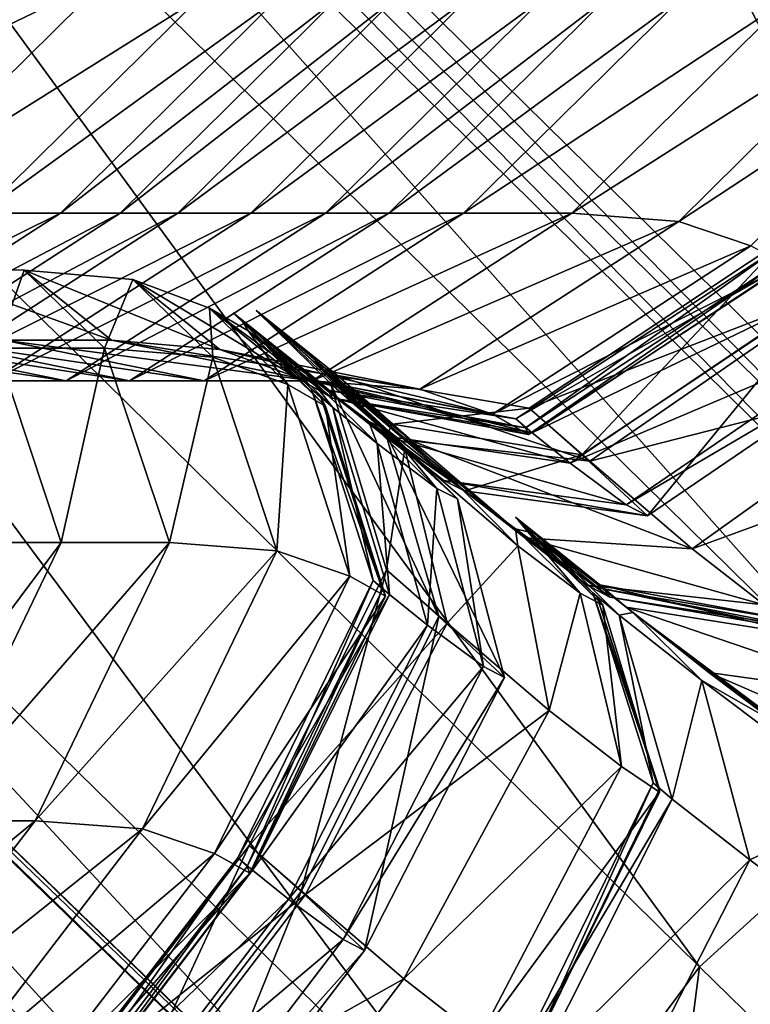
# Model space of a CAD drawing. Header units: millimetres. Extents: x 2387 to 13955, y -4964 to 364.
# Tile 200 of 656: x 6267.61 to 6271.77, y -4372.58 to -4366.99. Entities that reach past the tile are written whole.
import ezdxf

# ---------------------------------------------------------------- set-up
doc = ezdxf.new("R2010")
doc.units = ezdxf.units.MM
doc.header["$MEASUREMENT"] = 0
doc.layers.add('Predefinito', color=7, linetype='Continuous', true_color=0x000000)

msp = doc.modelspace()

# ---------------------------------------------------------------- linework, layer by layer
at = {"layer": 'Predefinito'}
for points in [[(6276.2592, -4368.312, 440.6501), (6268.6269, -4360.8018, 485.8435), (6276.4309, -4354.5141, 485.8323)], [(6273.6307, -4370.5646, 440.6993), (6266.0028, -4363.0593, 485.8769), (6268.6269, -4360.8018, 485.8435)], [(6268.6269, -4360.8018, 485.8435), (6276.2592, -4368.312, 440.6501), (6273.6307, -4370.5646, 440.6993)], [(6273.5409, -4370.7434, 440.7321), (6265.9159, -4363.2411, 485.8992), (6266.0028, -4363.0593, 485.8769)], [(6266.0028, -4363.0593, 485.8769), (6273.6307, -4370.5646, 440.6993), (6273.5409, -4370.7434, 440.7321)], [(6273.3516, -4370.8079, 440.6993), (6265.724, -4363.3023, 485.8769), (6265.9159, -4363.2411, 485.8992)], [(6265.9159, -4363.2411, 485.8992), (6273.5409, -4370.7434, 440.7321), (6273.3516, -4370.8079, 440.6993)], [(6272.7635, -4371.2021, 440.6501), (6265.1317, -4363.6917, 485.8435), (6265.724, -4363.3023, 485.8769)], [(6265.724, -4363.3023, 485.8769), (6273.3516, -4370.8079, 440.6993), (6272.7635, -4371.2021, 440.6501)], [(6271.4771, -4372.3702, 440.6337), (6263.8438, -4364.8581, 485.8323), (6265.1317, -4363.6917, 485.8435)], [(6265.1317, -4363.6917, 485.8435), (6272.7635, -4371.2021, 440.6501), (6271.4771, -4372.3702, 440.6337)], [(6270.4618, -4373.733, 440.7532), (6262.8077, -4366.2314, 485.9135), (6263.8438, -4364.8581, 485.8323)], [(6263.8438, -4364.8581, 485.8323), (6271.4771, -4372.3702, 440.6337), (6270.4618, -4373.733, 440.7532)], [(6270.6871, -4374.7115, 441.1115), (6262.9709, -4367.2413, 486.157), (6262.8077, -4366.2314, 485.9135)], [(6262.8077, -4366.2314, 485.9135), (6270.4618, -4373.733, 440.7532), (6270.6871, -4374.7115, 441.1115)], [(6268.118, -4366.7433, 1211.8549), (6267.5859, -4366.3743, 1220.204), (6266.3473, -4367.5943, 1220.2166)], [(6266.3473, -4367.5943, 1220.2166), (6266.8807, -4367.9648, 1211.8616), (6268.118, -4366.7433, 1211.8549)], [(6268.6308, -4366.8663, 1194.1353), (6268.118, -4366.7433, 1211.8549), (6266.8807, -4367.9648, 1211.8616)], [(6266.8807, -4367.9648, 1211.8616), (6267.3939, -4368.0883, 1194.1399), (6268.6308, -4366.8663, 1194.1353)], [(6267.3939, -4368.0883, 1194.1399), (6267.8424, -4368.0883, 1167.626), (6269.0793, -4366.8662, 1167.6217)], [(6269.0793, -4366.8662, 1167.6217), (6268.6308, -4366.8663, 1194.1353), (6267.3939, -4368.0883, 1194.1399)], [(6267.8424, -4368.0883, 1167.626), (6268.1818, -4368.0883, 1132.8939), (6269.4187, -4366.8662, 1132.8914)], [(6269.4187, -4366.8662, 1132.8914), (6269.0793, -4366.8662, 1167.6217), (6267.8424, -4368.0883, 1167.626)], [(6268.1818, -4368.0883, 1132.8939), (6268.5099, -4368.0882, 1088.1479), (6269.7467, -4366.8662, 1088.1471)], [(6269.7467, -4366.8662, 1088.1471), (6269.4187, -4366.8662, 1132.8914), (6268.1818, -4368.0883, 1132.8939)], [(6268.5099, -4368.0882, 1088.1479), (6268.9245, -4368.0882, 1031.5925), (6270.1614, -4366.8662, 1031.5923)], [(6270.1614, -4366.8662, 1031.5923), (6269.7467, -4366.8662, 1088.1471), (6268.5099, -4368.0882, 1088.1479)], [(6268.9245, -4368.0882, 1031.5925), (6269.35, -4368.0882, 973.5469), (6270.5869, -4366.8661, 973.5475)], [(6270.5869, -4366.8661, 973.5475), (6270.1614, -4366.8662, 1031.5923), (6268.9245, -4368.0882, 1031.5925)], [(6269.35, -4368.0882, 973.5469), (6269.7109, -4368.0882, 924.3302), (6270.9477, -4366.8661, 924.3334)], [(6270.9477, -4366.8661, 924.3334), (6270.5869, -4366.8661, 973.5475), (6269.35, -4368.0882, 973.5469)], [(6269.7109, -4368.0882, 924.3302), (6270.1348, -4368.0882, 882.0847), (6271.3717, -4366.8661, 882.0895)], [(6271.3717, -4366.8661, 882.0895), (6270.9477, -4366.8661, 924.3334), (6269.7109, -4368.0882, 924.3302)], [(6270.1348, -4368.0882, 882.0847), (6270.7497, -4368.0882, 844.9528), (6271.9865, -4366.8661, 844.9553)], [(6271.9865, -4366.8661, 844.9553), (6271.3717, -4366.8661, 882.0895), (6270.1348, -4368.0882, 882.0847)], [(6272.5966, -4366.9128, 817.3249), (6271.9865, -4366.8661, 844.9553), (6270.7497, -4368.0882, 844.9528)], [(6270.7497, -4368.0882, 844.9528), (6271.3595, -4368.1347, 817.3234), (6272.5966, -4366.9128, 817.3249)], [(6273.0062, -4367.0528, 803.5922), (6272.5966, -4366.9128, 817.3249), (6271.3595, -4368.1347, 817.3234)], [(6271.3595, -4368.1347, 817.3234), (6271.7686, -4368.2741, 803.5861), (6273.0062, -4367.0528, 803.5922)], [(6268.4222, -4375.8305, 440.6337), (6260.7888, -4368.3185, 485.8323), (6261.9945, -4367.1525, 485.9135)], [(6261.9945, -4367.1525, 485.9135), (6269.6486, -4374.6541, 440.7532), (6268.4222, -4375.8305, 440.6337)], [(6269.6486, -4374.6541, 440.7532), (6261.9945, -4367.1525, 485.9135), (6262.9314, -4367.2862, 486.157)], [(6262.9709, -4367.2413, 486.157), (6270.6871, -4374.7115, 441.1115), (6271.1, -4375.1159, 441.3505)], [(6271.1, -4375.1159, 441.3505), (6263.3424, -4367.6666, 486.3193), (6262.9709, -4367.2413, 486.157)], [(6262.9314, -4367.2862, 486.157), (6270.6475, -4374.7563, 441.1115), (6269.6486, -4374.6541, 440.7532)], [(6270.6475, -4374.7563, 441.1115), (6262.9314, -4367.2862, 486.157), (6263.3424, -4367.6666, 486.3193)], [(6263.3424, -4367.6666, 486.3193), (6271.1, -4375.1159, 441.3505), (6270.6475, -4374.7563, 441.1115)], [(6267.8424, -4368.0883, 1167.626), (6267.3939, -4368.0883, 1194.1399), (6265.9193, -4369.0408, 1194.1233)], [(6265.9193, -4369.0408, 1194.1233), (6266.3674, -4369.0404, 1167.6223), (6267.8424, -4368.0883, 1167.626)], [(6268.1818, -4368.0883, 1132.8939), (6267.8424, -4368.0883, 1167.626), (6266.3674, -4369.0404, 1167.6223)], [(6266.3674, -4369.0404, 1167.6223), (6266.7066, -4369.0402, 1132.8934), (6268.1818, -4368.0883, 1132.8939)], [(6268.5099, -4368.0882, 1088.1479), (6268.1818, -4368.0883, 1132.8939), (6266.7066, -4369.0402, 1132.8934)], [(6266.7066, -4369.0402, 1132.8934), (6267.0346, -4369.0402, 1088.1466), (6268.5099, -4368.0882, 1088.1479)], [(6268.9245, -4368.0882, 1031.5925), (6268.5099, -4368.0882, 1088.1479), (6267.0346, -4369.0402, 1088.1466)], [(6267.0346, -4369.0402, 1088.1466), (6267.4493, -4369.0402, 1031.5908), (6268.9245, -4368.0882, 1031.5925)], [(6269.35, -4368.0882, 973.5469), (6268.9245, -4368.0882, 1031.5925), (6267.4493, -4369.0402, 1031.5908)], [(6267.4493, -4369.0402, 1031.5908), (6267.8748, -4369.0402, 973.5441), (6269.35, -4368.0882, 973.5469)], [(6269.7109, -4368.0882, 924.3302), (6269.35, -4368.0882, 973.5469), (6267.8748, -4369.0402, 973.5441)], [(6267.8748, -4369.0402, 973.5441), (6268.2357, -4369.0402, 924.3243), (6269.7109, -4368.0882, 924.3302)], [(6270.1348, -4368.0882, 882.0847), (6269.7109, -4368.0882, 924.3302), (6268.2357, -4369.0402, 924.3243)], [(6268.2357, -4369.0402, 924.3243), (6268.6596, -4369.0402, 882.0756), (6270.1348, -4368.0882, 882.0847)], [(6270.7497, -4368.0882, 844.9528), (6270.1348, -4368.0882, 882.0847), (6268.6596, -4369.0402, 882.0756)], [(6268.6596, -4369.0402, 882.0756), (6269.2745, -4369.0402, 844.9423), (6270.7497, -4368.0882, 844.9528)], [(6271.3595, -4368.1347, 817.3234), (6270.7497, -4368.0882, 844.9528), (6269.2745, -4369.0402, 844.9423)], [(6269.2745, -4369.0402, 844.9423), (6269.8859, -4369.088, 817.3265), (6271.3595, -4368.1347, 817.3234)], [(6271.7686, -4368.2741, 803.5861), (6271.3595, -4368.1347, 817.3234), (6269.8859, -4369.088, 817.3265)], [(6270.8071, -4369.4616, 789.5903), (6270.5084, -4369.1957, 789.3219), (6271.9662, -4368.2291, 789.364)], [(6272.2853, -4368.509, 789.317), (6271.9662, -4368.2291, 789.364), (6270.5084, -4369.1957, 789.3219)], [(6271.9662, -4368.2291, 789.364), (6272.2613, -4368.4916, 789.5255), (6270.8071, -4369.4616, 789.5903)], [(6269.8859, -4369.088, 817.3265), (6270.2994, -4369.2313, 803.6301), (6271.7686, -4368.2741, 803.5861)], [(6271.9696, -4368.3859, 798.4423), (6271.7686, -4368.2741, 803.5861), (6270.2994, -4369.2313, 803.6301)], [(6270.4864, -4369.3072, 796.6275), (6270.4324, -4369.2568, 796.3709), (6271.9013, -4368.2997, 796.4006)], [(6271.9845, -4368.3701, 796.2253), (6271.9013, -4368.2997, 796.4006), (6270.4324, -4369.2568, 796.3709)], [(6271.9013, -4368.2997, 796.4006), (6271.9551, -4368.3497, 796.5933), (6270.4864, -4369.3072, 796.6275)], [(6260.7888, -4368.3185, 485.8323), (6268.4222, -4375.8305, 440.6337), (6267.4227, -4377.2518, 440.65)], [(6270.5034, -4369.3457, 798.5113), (6270.4864, -4369.3072, 796.6275), (6271.9551, -4368.3497, 796.5933)], [(6271.9551, -4368.3497, 796.5933), (6271.9696, -4368.3859, 798.4423), (6270.5034, -4369.3457, 798.5113)], [(6268.1334, -4368.8104, 844.92), (6267.5184, -4368.8102, 882.0617), (6267.0214, -4368.411, 882.0535)], [(6267.0214, -4368.411, 882.0535), (6267.6365, -4368.4112, 844.9059), (6268.1334, -4368.8104, 844.92)], [(6267.6365, -4368.4112, 844.9059), (6267.0214, -4368.411, 882.0535), (6267.4789, -4368.855, 882.0615)], [(6267.4789, -4368.855, 882.0615), (6268.0938, -4368.8552, 844.9199), (6267.6365, -4368.4112, 844.9059)], [(6268.7493, -4368.8622, 817.3379), (6268.1334, -4368.8104, 844.92), (6267.6365, -4368.4112, 844.9059)], [(6267.6365, -4368.4112, 844.9059), (6268.2554, -4368.4656, 817.3456), (6268.7493, -4368.8622, 817.3379)], [(6268.2554, -4368.4656, 817.3456), (6267.6365, -4368.4112, 844.9059), (6268.0938, -4368.8552, 844.9199)], [(6270.2994, -4369.2313, 803.6301), (6270.5034, -4369.3457, 798.5113), (6271.9696, -4368.3859, 798.4423)], [(6270.4324, -4369.2568, 796.3709), (6270.5251, -4369.3356, 796.1327), (6271.9845, -4368.3701, 796.2253)], [(6272.1892, -4368.5335, 795.311), (6271.9845, -4368.3701, 796.2253), (6270.5251, -4369.3356, 796.1327)], [(6268.0938, -4368.8552, 844.9199), (6268.7098, -4368.9069, 817.3378), (6268.2554, -4368.4656, 817.3456)], [(6268.6908, -4368.6283, 803.8505), (6268.2554, -4368.4656, 817.3456), (6268.7098, -4368.9069, 817.3378)], [(6269.176, -4369.0171, 803.7624), (6268.7493, -4368.8622, 817.3379), (6268.2554, -4368.4656, 817.3456)], [(6268.2554, -4368.4656, 817.3456), (6268.6908, -4368.6283, 803.8505), (6269.176, -4369.0171, 803.7624)], [(6270.5084, -4369.1957, 789.3219), (6270.8531, -4369.4983, 789.1738), (6272.2853, -4368.509, 789.317)], [(6271.1805, -4369.8076, 790.585), (6270.8071, -4369.4616, 789.5903), (6272.2613, -4368.4916, 789.5255)], [(6272.8457, -4368.9879, 788.5354), (6272.2853, -4368.509, 789.317), (6270.8531, -4369.4983, 789.1738)], [(6272.2613, -4368.4916, 789.5255), (6272.622, -4368.8263, 790.4789), (6271.1805, -4369.8076, 790.585)], [(6270.5251, -4369.3356, 796.1327), (6270.7418, -4369.5097, 795.2131), (6272.1892, -4368.5335, 795.311)], [(6272.4998, -4368.763, 792.9015), (6272.1892, -4368.5335, 795.311), (6270.7418, -4369.5097, 795.2131)], [(6268.9101, -4368.7562, 798.8563), (6268.6908, -4368.6283, 803.8505), (6269.1364, -4369.0619, 803.7623)], [(6268.7098, -4368.9069, 817.3378), (6269.1364, -4369.0619, 803.7623), (6268.6908, -4368.6283, 803.8505)], [(6269.3891, -4369.1396, 798.7183), (6269.176, -4369.0171, 803.7624), (6268.6908, -4368.6283, 803.8505)], [(6268.6908, -4368.6283, 803.8505), (6268.9101, -4368.7562, 798.8563), (6269.3891, -4369.1396, 798.7183)], [(6269.6885, -4369.3315, 789.786), (6269.3785, -4369.0556, 789.1974), (6268.9551, -4368.6415, 789.1146)], [(6268.9551, -4368.6415, 789.1146), (6269.2725, -4368.924, 789.9166), (6269.6885, -4369.3315, 789.786)], [(6269.4283, -4369.0575, 788.4603), (6268.9551, -4368.6415, 789.1146), (6269.3785, -4369.0556, 789.1974)], [(6269.2725, -4368.924, 789.9166), (6268.9551, -4368.6415, 789.1146), (6269.4182, -4369.0107, 789.1974)], [(6269.84, -4369.3813, 788.7457), (6269.4182, -4369.0107, 789.1974), (6268.9551, -4368.6415, 789.1146)], [(6268.9551, -4368.6415, 789.1146), (6269.4283, -4369.0575, 788.4603), (6269.84, -4369.3813, 788.7457)], [(6269.3249, -4369.1391, 796.7302), (6269.2696, -4369.0876, 796.2814), (6268.8243, -4368.6542, 796.2219)], [(6268.8243, -4368.6542, 796.2219), (6268.8803, -4368.7064, 796.7987), (6269.3249, -4369.1391, 796.7302)], [(6268.9648, -4368.7751, 795.67), (6268.8243, -4368.6542, 796.2219), (6269.2696, -4369.0876, 796.2814)], [(6268.8803, -4368.7064, 796.7987), (6268.8243, -4368.6542, 796.2219), (6269.3093, -4369.0427, 796.2814)], [(6269.4307, -4369.1468, 795.8551), (6269.3093, -4369.0427, 796.2814), (6268.8243, -4368.6542, 796.2219)], [(6268.8243, -4368.6542, 796.2219), (6268.9648, -4368.7751, 795.67), (6269.4307, -4369.1468, 795.8551)], [(6269.3496, -4369.1844, 798.7183), (6269.3249, -4369.1391, 796.7302), (6268.8803, -4368.7064, 796.7987)], [(6268.8803, -4368.7064, 796.7987), (6268.9101, -4368.7562, 798.8563), (6269.3496, -4369.1844, 798.7183)], [(6268.9101, -4368.7562, 798.8563), (6268.8803, -4368.7064, 796.7987), (6269.3645, -4369.0942, 796.7302)], [(6269.3093, -4369.0427, 796.2814), (6269.3645, -4369.0942, 796.7302), (6268.8803, -4368.7064, 796.7987)], [(6266.3079, -4368.8102, 1031.5856), (6266.7335, -4368.8102, 973.538), (6267.8748, -4369.0402, 973.5441)], [(6267.8748, -4369.0402, 973.5441), (6267.4493, -4369.0402, 1031.5908), (6266.3079, -4368.8102, 1031.5856)], [(6266.7335, -4368.8102, 973.538), (6267.0944, -4368.8102, 924.3155), (6268.2357, -4369.0402, 924.3243)], [(6268.2357, -4369.0402, 924.3243), (6267.8748, -4369.0402, 973.5441), (6266.7335, -4368.8102, 973.538)], [(6267.0944, -4368.8102, 924.3155), (6267.5184, -4368.8102, 882.0617), (6268.6596, -4369.0402, 882.0756)], [(6268.6596, -4369.0402, 882.0756), (6268.2357, -4369.0402, 924.3243), (6267.0944, -4368.8102, 924.3155)], [(6267.5184, -4368.8102, 882.0617), (6268.1334, -4368.8104, 844.92), (6269.2745, -4369.0402, 844.9423)], [(6269.2745, -4369.0402, 844.9423), (6268.6596, -4369.0402, 882.0756), (6267.5184, -4368.8102, 882.0617)], [(6268.1334, -4368.8104, 844.92), (6268.7493, -4368.8622, 817.3379), (6269.8859, -4369.088, 817.3265)], [(6269.8859, -4369.088, 817.3265), (6269.2745, -4369.0402, 844.9423), (6268.1334, -4368.8104, 844.92)], [(6269.1364, -4369.0619, 803.7623), (6269.3496, -4369.1844, 798.7183), (6268.9101, -4368.7562, 798.8563)], [(6269.3645, -4369.0942, 796.7302), (6269.3891, -4369.1396, 798.7183), (6268.9101, -4368.7562, 798.8563)], [(6269.2416, -4369.0024, 794.7232), (6268.9648, -4368.7751, 795.67), (6269.3911, -4369.1917, 795.855)], [(6269.2696, -4369.0876, 796.2814), (6269.3911, -4369.1917, 795.855), (6268.9648, -4368.7751, 795.67)], [(6269.6834, -4369.3529, 794.9191), (6269.4307, -4369.1468, 795.8551), (6268.9648, -4368.7751, 795.67)], [(6268.9648, -4368.7751, 795.67), (6269.2416, -4369.0024, 794.7232), (6269.6834, -4369.3529, 794.9191)], [(6270.7418, -4369.5097, 795.2131), (6271.0594, -4369.7454, 792.9115), (6272.4998, -4368.763, 792.9015)], [(6272.622, -4368.8263, 790.4789), (6272.4998, -4368.763, 792.9015), (6271.0594, -4369.7454, 792.9115)], [(6267.4237, -4369.9592, 924.3216), (6267.8477, -4369.9593, 882.0715), (6267.4789, -4368.855, 882.0615)], [(6268.0938, -4368.8552, 844.9199), (6267.4789, -4368.855, 882.0615), (6267.8477, -4369.9593, 882.0715)], [(6267.8477, -4369.9593, 882.0715), (6268.4626, -4369.9593, 844.9396), (6268.0938, -4368.8552, 844.9199)], [(6268.7098, -4368.9069, 817.3378), (6268.0938, -4368.8552, 844.9199), (6268.4626, -4369.9593, 844.9396)], [(6268.7493, -4368.8622, 817.3379), (6269.176, -4369.0171, 803.7624), (6270.2994, -4369.2313, 803.6301)], [(6270.2994, -4369.2313, 803.6301), (6269.8859, -4369.088, 817.3265), (6268.7493, -4368.8622, 817.3379)], [(6271.0594, -4369.7454, 792.9115), (6271.1805, -4369.8076, 790.585), (6272.622, -4368.8263, 790.4789)], [(6268.4626, -4369.9593, 844.9396), (6269.0739, -4370.0071, 817.3257), (6268.7098, -4368.9069, 817.3378)], [(6269.1364, -4369.0619, 803.7623), (6268.7098, -4368.9069, 817.3378), (6269.0739, -4370.0071, 817.3257)], [(6270.0999, -4369.7112, 790.9035), (6269.6885, -4369.3315, 789.786), (6269.2725, -4368.924, 789.9166)], [(6269.2725, -4368.924, 789.9166), (6269.7094, -4369.3263, 791.116), (6270.0999, -4369.7112, 790.9035)], [(6269.7094, -4369.3263, 791.116), (6269.2725, -4368.924, 789.9166), (6269.7281, -4369.2866, 789.7861)], [(6269.4182, -4369.0107, 789.1974), (6269.7281, -4369.2866, 789.7861), (6269.2725, -4368.924, 789.9166)], [(6269.176, -4369.0171, 803.7624), (6269.3891, -4369.1396, 798.7183), (6270.5034, -4369.3457, 798.5113)], [(6270.5034, -4369.3457, 798.5113), (6270.2994, -4369.2313, 803.6301), (6269.176, -4369.0171, 803.7624)], [(6269.5944, -4369.2692, 792.9616), (6269.2416, -4369.0024, 794.7232), (6269.6438, -4369.3977, 794.9191)], [(6269.3911, -4369.1917, 795.855), (6269.6438, -4369.3977, 794.9191), (6269.2416, -4369.0024, 794.7232)], [(6270.0222, -4369.6072, 792.9415), (6269.6834, -4369.3529, 794.9191), (6269.2416, -4369.0024, 794.7232)], [(6269.2416, -4369.0024, 794.7232), (6269.5944, -4369.2692, 792.9616), (6270.0222, -4369.6072, 792.9415)], [(6269.7281, -4369.2866, 789.7861), (6269.4182, -4369.0107, 789.1974), (6270.5084, -4369.1957, 789.3219)], [(6269.4182, -4369.0107, 789.1974), (6269.84, -4369.3813, 788.7457), (6270.8531, -4369.4983, 789.1738)], [(6270.8531, -4369.4983, 789.1738), (6270.5084, -4369.1957, 789.3219), (6269.4182, -4369.0107, 789.1974)], [(6270.8531, -4369.4983, 789.1738), (6271.4342, -4369.9956, 788.3578), (6272.8457, -4368.9879, 788.5354)], [(6273.275, -4369.3223, 786.17), (6272.8457, -4368.9879, 788.5354), (6271.4342, -4369.9956, 788.3578)], [(6269.0739, -4370.0071, 817.3257), (6269.4874, -4370.1503, 803.6301), (6269.1364, -4369.0619, 803.7623)], [(6269.3496, -4369.1844, 798.7183), (6269.1364, -4369.0619, 803.7623), (6269.4874, -4370.1503, 803.6301)], [(6269.2696, -4369.0876, 796.2814), (6269.3249, -4369.1391, 796.7302), (6269.6745, -4370.2262, 796.6275)], [(6269.6745, -4370.2262, 796.6275), (6269.6204, -4370.1758, 796.3708), (6269.2696, -4369.0876, 796.2814)], [(6269.3911, -4369.1917, 795.855), (6269.2696, -4369.0876, 796.2814), (6269.6204, -4370.1758, 796.3708)], [(6269.3645, -4369.0942, 796.7302), (6269.3093, -4369.0427, 796.2814), (6270.4324, -4369.2568, 796.3709)], [(6269.3093, -4369.0427, 796.2814), (6269.4307, -4369.1468, 795.8551), (6270.5251, -4369.3356, 796.1327)], [(6270.5251, -4369.3356, 796.1327), (6270.4324, -4369.2568, 796.3709), (6269.3093, -4369.0427, 796.2814)], [(6269.3785, -4369.0556, 789.1974), (6269.6885, -4369.3315, 789.786), (6269.9951, -4370.3806, 789.5901)], [(6269.9951, -4370.3806, 789.5901), (6269.6964, -4370.1147, 789.3216), (6269.3785, -4369.0556, 789.1974)], [(6269.8003, -4369.4262, 788.7457), (6269.3785, -4369.0556, 789.1974), (6269.6964, -4370.1147, 789.3216)], [(6269.3785, -4369.0556, 789.1974), (6269.8003, -4369.4262, 788.7457), (6269.4283, -4369.0575, 788.4603)], [(6270.1129, -4369.6461, 787.4706), (6269.4283, -4369.0575, 788.4603), (6269.8003, -4369.4262, 788.7457)], [(6270.4831, -4369.9334, 787.8254), (6269.84, -4369.3813, 788.7457), (6269.4283, -4369.0575, 788.4603)], [(6269.4283, -4369.0575, 788.4603), (6270.1129, -4369.6461, 787.4706), (6270.4831, -4369.9334, 787.8254)], [(6269.3249, -4369.1391, 796.7302), (6269.3496, -4369.1844, 798.7183), (6269.6914, -4370.2647, 798.5113)], [(6269.6914, -4370.2647, 798.5113), (6269.6745, -4370.2262, 796.6275), (6269.3249, -4369.1391, 796.7302)], [(6270.4324, -4369.2568, 796.3709), (6270.4864, -4369.3072, 796.6275), (6269.3645, -4369.0942, 796.7302)], [(6269.3891, -4369.1396, 798.7183), (6269.3645, -4369.0942, 796.7302), (6270.4864, -4369.3072, 796.6275)], [(6270.4864, -4369.3072, 796.6275), (6270.5034, -4369.3457, 798.5113), (6269.3891, -4369.1396, 798.7183)], [(6269.4307, -4369.1468, 795.8551), (6269.6834, -4369.3529, 794.9191), (6270.7418, -4369.5097, 795.2131)], [(6270.7418, -4369.5097, 795.2131), (6270.5251, -4369.3356, 796.1327), (6269.4307, -4369.1468, 795.8551)], [(6269.4874, -4370.1503, 803.6301), (6269.6914, -4370.2647, 798.5113), (6269.3496, -4369.1844, 798.7183)], [(6269.6204, -4370.1758, 796.3708), (6269.7131, -4370.2546, 796.1327), (6269.3911, -4369.1917, 795.855)], [(6269.6438, -4369.3977, 794.9191), (6269.3911, -4369.1917, 795.855), (6269.7131, -4370.2546, 796.1327)], [(6270.5084, -4369.1957, 789.3219), (6270.8071, -4369.4616, 789.5903), (6269.7281, -4369.2866, 789.7861)], [(6269.7094, -4369.3263, 791.116), (6269.5944, -4369.2692, 792.9616), (6269.9826, -4369.6521, 792.9415)], [(6269.6438, -4369.3977, 794.9191), (6269.9826, -4369.6521, 792.9415), (6269.5944, -4369.2692, 792.9616)], [(6270.1396, -4369.6663, 790.9035), (6270.0222, -4369.6072, 792.9415), (6269.5944, -4369.2692, 792.9616)], [(6269.5944, -4369.2692, 792.9616), (6269.7094, -4369.3263, 791.116), (6270.1396, -4369.6663, 790.9035)], [(6269.7281, -4369.2866, 789.7861), (6270.1396, -4369.6663, 790.9035), (6269.7094, -4369.3263, 791.116)], [(6270.1396, -4369.6663, 790.9035), (6269.7281, -4369.2866, 789.7861), (6270.8071, -4369.4616, 789.5903)], [(6269.6834, -4369.3529, 794.9191), (6270.0222, -4369.6072, 792.9415), (6271.0594, -4369.7454, 792.9115)], [(6271.0594, -4369.7454, 792.9115), (6270.7418, -4369.5097, 795.2131), (6269.6834, -4369.3529, 794.9191)], [(6269.6885, -4369.3315, 789.786), (6270.0999, -4369.7112, 790.9035), (6270.3684, -4370.7267, 790.5849)], [(6270.3684, -4370.7267, 790.5849), (6269.9951, -4370.3806, 789.5901), (6269.6885, -4369.3315, 789.786)], [(6269.9826, -4369.6521, 792.9415), (6270.0999, -4369.7112, 790.9035), (6269.7094, -4369.3263, 791.116)], [(6271.4342, -4369.9956, 788.3578), (6271.8446, -4370.3136, 786.0853), (6273.275, -4369.3223, 786.17)], [(6269.9826, -4369.6521, 792.9415), (6269.6438, -4369.3977, 794.9191), (6269.9298, -4370.4287, 795.2131)], [(6269.7131, -4370.2546, 796.1327), (6269.9298, -4370.4287, 795.2131), (6269.6438, -4369.3977, 794.9191)], [(6269.6964, -4370.1147, 789.3216), (6270.0411, -4370.4173, 789.1737), (6269.8003, -4369.4262, 788.7457)], [(6270.4435, -4369.9783, 787.8254), (6269.8003, -4369.4262, 788.7457), (6270.0411, -4370.4173, 789.1737)], [(6269.8003, -4369.4262, 788.7457), (6270.4435, -4369.9783, 787.8254), (6270.1129, -4369.6461, 787.4706)], [(6269.84, -4369.3813, 788.7457), (6270.4831, -4369.9334, 787.8254), (6271.4342, -4369.9956, 788.3578)], [(6271.4342, -4369.9956, 788.3578), (6270.8531, -4369.4983, 789.1738), (6269.84, -4369.3813, 788.7457)], [(6270.8071, -4369.4616, 789.5903), (6271.1805, -4369.8076, 790.585), (6270.1396, -4369.6663, 790.9035)], [(6270.0222, -4369.6072, 792.9415), (6270.1396, -4369.6663, 790.9035), (6271.1805, -4369.8076, 790.585)], [(6271.1805, -4369.8076, 790.585), (6271.0594, -4369.7454, 792.9115), (6270.0222, -4369.6072, 792.9415)], [(6270.4295, -4369.8814, 785.662), (6270.1129, -4369.6461, 787.4706), (6270.4435, -4369.9783, 787.8254)], [(6270.8373, -4370.2018, 785.8313), (6270.4831, -4369.9334, 787.8254), (6270.1129, -4369.6461, 787.4706)], [(6270.1129, -4369.6461, 787.4706), (6270.4295, -4369.8814, 785.662), (6270.8373, -4370.2018, 785.8313)], [(6269.9298, -4370.4287, 795.2131), (6270.2475, -4370.6644, 792.9115), (6269.9826, -4369.6521, 792.9415)], [(6270.0999, -4369.7112, 790.9035), (6269.9826, -4369.6521, 792.9415), (6270.2475, -4370.6644, 792.9115)], [(6270.2475, -4370.6644, 792.9115), (6270.3684, -4370.7267, 790.5849), (6270.0999, -4369.7112, 790.9035)], [(6270.6076, -4369.9685, 781.7244), (6270.4307, -4369.8165, 782.2579), (6270.8703, -4370.2449, 782.3716)], [(6270.8952, -4370.2706, 782.8253), (6270.8703, -4370.2449, 782.3716), (6270.4307, -4369.8165, 782.2579)], [(6270.4307, -4369.8165, 782.2579), (6270.4479, -4369.8354, 782.8391), (6270.8952, -4370.2706, 782.8253)], [(6271.0595, -4370.3279, 781.9609), (6270.91, -4370.2, 782.3716), (6270.4307, -4369.8165, 782.2579)], [(6270.4307, -4369.8165, 782.2579), (6270.6076, -4369.9685, 781.7244), (6271.0595, -4370.3279, 781.9609)], [(6270.4479, -4369.8354, 782.8391), (6270.4307, -4369.8165, 782.2579), (6270.91, -4370.2, 782.3716)], [(6270.9269, -4370.3158, 783.8142), (6270.8952, -4370.2706, 782.8253), (6270.4479, -4369.8354, 782.8391)], [(6270.4479, -4369.8354, 782.8391), (6270.5004, -4369.8992, 783.8472), (6270.9269, -4370.3158, 783.8142)], [(6270.5004, -4369.8992, 783.8472), (6270.4479, -4369.8354, 782.8391), (6270.9349, -4370.2257, 782.8253)], [(6270.91, -4370.2, 782.3716), (6270.9349, -4370.2257, 782.8253), (6270.4479, -4369.8354, 782.8391)], [(6270.5004, -4369.8992, 783.8472), (6270.4295, -4369.8814, 785.662), (6270.7977, -4370.2466, 785.8313)], [(6270.4435, -4369.9783, 787.8254), (6270.7977, -4370.2466, 785.8313), (6270.4295, -4369.8814, 785.662)], [(6270.9665, -4370.271, 783.8142), (6270.8373, -4370.2018, 785.8313), (6270.4295, -4369.8814, 785.662)], [(6270.4295, -4369.8814, 785.662), (6270.5004, -4369.8992, 783.8472), (6270.9665, -4370.271, 783.8142)], [(6270.7977, -4370.2466, 785.8313), (6270.9269, -4370.3158, 783.8142), (6270.5004, -4369.8992, 783.8472)], [(6270.9349, -4370.2257, 782.8253), (6270.9665, -4370.271, 783.8142), (6270.5004, -4369.8992, 783.8472)], [(6267.8477, -4369.9593, 882.0715), (6267.4237, -4369.9592, 924.3216), (6266.6609, -4371.5406, 924.3201)], [(6266.6609, -4371.5406, 924.3201), (6267.0848, -4371.5406, 882.0696), (6267.8477, -4369.9593, 882.0715)], [(6267.0848, -4371.5406, 882.0696), (6267.6996, -4371.5405, 844.9426), (6268.4626, -4369.9593, 844.9396)], [(6268.4626, -4369.9593, 844.9396), (6267.8477, -4369.9593, 882.0715), (6267.0848, -4371.5406, 882.0696)], [(6269.0739, -4370.0071, 817.3257), (6268.4626, -4369.9593, 844.9396), (6267.6996, -4371.5405, 844.9426)], [(6270.0411, -4370.4173, 789.1737), (6270.6222, -4370.9146, 788.3578), (6270.4435, -4369.9783, 787.8254)], [(6270.7977, -4370.2466, 785.8313), (6270.4435, -4369.9783, 787.8254), (6270.6222, -4370.9146, 788.3578)], [(6270.4831, -4369.9334, 787.8254), (6270.8373, -4370.2018, 785.8313), (6271.8446, -4370.3136, 786.0853)], [(6271.8446, -4370.3136, 786.0853), (6271.4342, -4369.9956, 788.3578), (6270.4831, -4369.9334, 787.8254)], [(6271.0968, -4370.3566, 779.7612), (6270.6076, -4369.9685, 781.7244), (6271.0199, -4370.3728, 781.9609)], [(6270.8703, -4370.2449, 782.3716), (6271.0199, -4370.3728, 781.9609), (6270.6076, -4369.9685, 781.7244)], [(6271.5293, -4370.6989, 780.0631), (6271.0595, -4370.3279, 781.9609), (6270.6076, -4369.9685, 781.7244)], [(6270.6076, -4369.9685, 781.7244), (6271.0968, -4370.3566, 779.7612), (6271.5293, -4370.6989, 780.0631)], [(6267.6996, -4371.5405, 844.9426), (6268.3095, -4371.587, 817.3209), (6269.0739, -4370.0071, 817.3257)], [(6269.4874, -4370.1503, 803.6301), (6269.0739, -4370.0071, 817.3257), (6268.3095, -4371.587, 817.3209)], [(6268.3095, -4371.587, 817.3209), (6268.7186, -4371.7262, 803.5861), (6269.4874, -4370.1503, 803.6301)], [(6269.6914, -4370.2647, 798.5113), (6269.4874, -4370.1503, 803.6301), (6268.7186, -4371.7262, 803.5861)], [(6269.2117, -4371.9431, 789.5248), (6268.9167, -4371.6804, 789.3629), (6269.6964, -4370.1147, 789.3216)], [(6270.0411, -4370.4173, 789.1737), (6269.6964, -4370.1147, 789.3216), (6268.9167, -4371.6804, 789.3629)], [(6269.6964, -4370.1147, 789.3216), (6269.9951, -4370.3806, 789.5901), (6269.2117, -4371.9431, 789.5248)], [(6268.9053, -4371.8016, 796.5933), (6268.8516, -4371.7515, 796.4005), (6269.6204, -4370.1758, 796.3708)], [(6269.7131, -4370.2546, 796.1327), (6269.6204, -4370.1758, 796.3708), (6268.8516, -4371.7515, 796.4005)], [(6269.6204, -4370.1758, 796.3708), (6269.6745, -4370.2262, 796.6275), (6268.9053, -4371.8016, 796.5933)], [(6270.8373, -4370.2018, 785.8313), (6270.9665, -4370.271, 783.8142), (6272.0613, -4370.46, 783.7648)], [(6272.0613, -4370.46, 783.7648), (6271.8446, -4370.3136, 786.0853), (6270.8373, -4370.2018, 785.8313)], [(6270.91, -4370.2, 782.3716), (6271.0595, -4370.3279, 781.9609), (6272.1332, -4370.4983, 782.3157)], [(6272.1332, -4370.4983, 782.3157), (6272.0245, -4370.4065, 782.5422), (6270.91, -4370.2, 782.3716)], [(6270.9349, -4370.2257, 782.8253), (6270.91, -4370.2, 782.3716), (6272.0245, -4370.4065, 782.5422)], [(6268.7186, -4371.7262, 803.5861), (6268.9197, -4371.8379, 798.4422), (6269.6914, -4370.2647, 798.5113)], [(6268.8516, -4371.7515, 796.4005), (6268.9347, -4371.8219, 796.2253), (6269.7131, -4370.2546, 796.1327)], [(6268.9197, -4371.8379, 798.4422), (6268.9053, -4371.8016, 796.5933), (6269.6745, -4370.2262, 796.6275)], [(6269.6745, -4370.2262, 796.6275), (6269.6914, -4370.2647, 798.5113), (6268.9197, -4371.8379, 798.4422)], [(6269.9298, -4370.4287, 795.2131), (6269.7131, -4370.2546, 796.1327), (6268.9347, -4371.8219, 796.2253)], [(6270.6222, -4370.9146, 788.3578), (6271.0326, -4371.2326, 786.0853), (6270.7977, -4370.2466, 785.8313)], [(6270.9269, -4370.3158, 783.8142), (6270.7977, -4370.2466, 785.8313), (6271.0326, -4371.2326, 786.0853)], [(6271.0199, -4370.3728, 781.9609), (6270.8703, -4370.2449, 782.3716), (6271.2126, -4371.3255, 782.5422)], [(6270.8703, -4370.2449, 782.3716), (6270.8952, -4370.2706, 782.8253), (6271.2489, -4371.3614, 782.8045)], [(6271.2489, -4371.3614, 782.8045), (6271.2126, -4371.3255, 782.5422), (6270.8703, -4370.2449, 782.3716)], [(6272.0245, -4370.4065, 782.5422), (6272.0609, -4370.4423, 782.8046), (6270.9349, -4370.2257, 782.8253)], [(6270.9665, -4370.271, 783.8142), (6270.9349, -4370.2257, 782.8253), (6272.0609, -4370.4423, 782.8046)], [(6270.8952, -4370.2706, 782.8253), (6270.9269, -4370.3158, 783.8142), (6271.2493, -4371.379, 783.7648)], [(6271.2493, -4371.379, 783.7648), (6271.2489, -4371.3614, 782.8045), (6270.8952, -4370.2706, 782.8253)], [(6271.0326, -4371.2326, 786.0853), (6271.2493, -4371.379, 783.7648), (6270.9269, -4370.3158, 783.8142)], [(6272.0609, -4370.4423, 782.8046), (6272.0613, -4370.46, 783.7648), (6270.9665, -4370.271, 783.8142)], [(6271.0199, -4370.3728, 781.9609), (6271.4897, -4370.7437, 780.0631), (6271.0968, -4370.3566, 779.7612)], [(6271.2126, -4371.3255, 782.5422), (6271.3212, -4371.4173, 782.3157), (6271.0199, -4370.3728, 781.9609)], [(6271.4897, -4370.7437, 780.0631), (6271.0199, -4370.3728, 781.9609), (6271.3212, -4371.4173, 782.3157)], [(6271.0595, -4370.3279, 781.9609), (6271.5293, -4370.6989, 780.0631), (6272.5738, -4370.8435, 780.516)], [(6272.5738, -4370.8435, 780.516), (6272.1332, -4370.4983, 782.3157), (6271.0595, -4370.3279, 781.9609)], [(6272.0166, -4371.0458, 774.8912), (6271.0968, -4370.3566, 779.7612), (6271.4897, -4370.7437, 780.0631)], [(6272.4651, -4371.4022, 775.1484), (6271.5293, -4370.6989, 780.0631), (6271.0968, -4370.3566, 779.7612)], [(6271.0968, -4370.3566, 779.7612), (6272.0166, -4371.0458, 774.8912), (6272.4651, -4371.4022, 775.1484)], [(6268.9167, -4371.6804, 789.3629), (6269.2357, -4371.9605, 789.3163), (6270.0411, -4370.4173, 789.1737)], [(6268.9347, -4371.8219, 796.2253), (6269.1394, -4371.9855, 795.311), (6269.9298, -4370.4287, 795.2131)], [(6270.2475, -4370.6644, 792.9115), (6269.9298, -4370.4287, 795.2131), (6269.1394, -4371.9855, 795.311)], [(6269.5722, -4372.2781, 790.4787), (6269.2117, -4371.9431, 789.5248), (6269.9951, -4370.3806, 789.5901)], [(6270.6222, -4370.9146, 788.3578), (6270.0411, -4370.4173, 789.1737), (6269.2357, -4371.9605, 789.3163)], [(6269.9951, -4370.3806, 789.5901), (6270.3684, -4370.7267, 790.5849), (6269.5722, -4372.2781, 790.4787)], [(6269.1394, -4371.9855, 795.311), (6269.45, -4372.2149, 792.9015), (6270.2475, -4370.6644, 792.9115)], [(6270.3684, -4370.7267, 790.5849), (6270.2475, -4370.6644, 792.9115), (6269.45, -4372.2149, 792.9015)], [(6271.5293, -4370.6989, 780.0631), (6272.4651, -4371.4022, 775.1484), (6273.5335, -4371.568, 775.5343)], [(6273.5335, -4371.568, 775.5343), (6272.5738, -4370.8435, 780.516), (6271.5293, -4370.6989, 780.0631)], [(6269.45, -4372.2149, 792.9015), (6269.5722, -4372.2781, 790.4787), (6270.3684, -4370.7267, 790.5849)], [(6271.3212, -4371.4173, 782.3157), (6271.7618, -4371.7626, 780.516), (6271.4897, -4370.7437, 780.0631)], [(6272.4255, -4371.447, 775.1484), (6271.4897, -4370.7437, 780.0631), (6271.7618, -4371.7626, 780.516)], [(6271.4897, -4370.7437, 780.0631), (6272.4255, -4371.447, 775.1484), (6272.0166, -4371.0458, 774.8912)], [(6269.2357, -4371.9605, 789.3163), (6269.7961, -4372.4396, 788.5352), (6270.6222, -4370.9146, 788.3578)], [(6271.0326, -4371.2326, 786.0853), (6270.6222, -4370.9146, 788.3578), (6269.7961, -4372.4396, 788.5352)], [(6272.2306, -4373.1085, 435.5891), (6271.4771, -4372.3702, 440.6337), (6272.7635, -4371.2021, 440.6501)], [(6269.7961, -4372.4396, 788.5352), (6270.2252, -4372.7743, 786.17), (6271.0326, -4371.2326, 786.0853)], [(6271.2493, -4371.379, 783.7648), (6271.0326, -4371.2326, 786.0853), (6270.2252, -4372.7743, 786.17)], [(6271.3212, -4371.4173, 782.3157), (6271.2126, -4371.3255, 782.5422), (6270.4408, -4372.8987, 782.5991)], [(6270.481, -4372.938, 782.7975), (6270.4408, -4372.8987, 782.5991), (6271.2126, -4371.3255, 782.5422)], [(6271.2126, -4371.3255, 782.5422), (6271.2489, -4371.3614, 782.8045), (6270.481, -4372.938, 782.7975)], [(6270.2252, -4372.7743, 786.17), (6270.471, -4372.9464, 783.7483), (6271.2493, -4371.379, 783.7648)], [(6270.471, -4372.9464, 783.7483), (6270.481, -4372.938, 782.7975), (6271.2489, -4371.3614, 782.8045)], [(6271.2489, -4371.3614, 782.8045), (6271.2493, -4371.379, 783.7648), (6270.471, -4372.9464, 783.7483)], [(6270.4408, -4372.8987, 782.5991), (6270.5358, -4372.9785, 782.434), (6271.3212, -4371.4173, 782.3157)], [(6271.7618, -4371.7626, 780.516), (6271.3212, -4371.4173, 782.3157), (6270.5358, -4372.9785, 782.434)], [(6271.7618, -4371.7626, 780.516), (6272.7216, -4372.487, 775.5343), (6272.4255, -4371.447, 775.1484)], [(6267.6996, -4371.5405, 844.9426), (6267.0848, -4371.5406, 882.0696), (6266.0245, -4372.9186, 882.0628)], [(6266.0245, -4372.9186, 882.0628), (6266.6393, -4372.9186, 844.9375), (6267.6996, -4371.5405, 844.9426)], [(6268.3095, -4371.587, 817.3209), (6267.6996, -4371.5405, 844.9426), (6266.6393, -4372.9186, 844.9375)], [(6266.6393, -4372.9186, 844.9375), (6267.2494, -4372.9651, 817.3203), (6268.3095, -4371.587, 817.3209)], [(6268.7186, -4371.7262, 803.5861), (6268.3095, -4371.587, 817.3209), (6267.2494, -4372.9651, 817.3203)], [(6268.1546, -4373.323, 789.5337), (6267.8591, -4373.0598, 789.3571), (6268.9167, -4371.6804, 789.3629)], [(6269.2357, -4371.9605, 789.3163), (6268.9167, -4371.6804, 789.3629), (6267.8591, -4373.0598, 789.3571)], [(6268.9167, -4371.6804, 789.3629), (6269.2117, -4371.9431, 789.5248), (6268.1546, -4373.323, 789.5337)], [(6267.2494, -4372.9651, 817.3203), (6267.6592, -4373.1048, 803.592), (6268.7186, -4371.7262, 803.5861)], [(6268.9197, -4371.8379, 798.4422), (6268.7186, -4371.7262, 803.5861), (6267.6592, -4373.1048, 803.592)], [(6267.846, -4373.1802, 796.5979), (6267.7922, -4373.13, 796.3962), (6268.8516, -4371.7515, 796.4005)], [(6268.9347, -4371.8219, 796.2253), (6268.8516, -4371.7515, 796.4005), (6267.7922, -4373.13, 796.3962)], [(6268.8516, -4371.7515, 796.4005), (6268.9053, -4371.8016, 796.5933), (6267.846, -4373.1802, 796.5979)], [(6270.5358, -4372.9785, 782.434), (6270.9668, -4373.3152, 780.667), (6271.7618, -4371.7626, 780.516)], [(6272.7216, -4372.487, 775.5343), (6271.7618, -4371.7626, 780.516), (6270.9668, -4373.3152, 780.667)], [(6267.7922, -4373.13, 796.3962), (6267.8769, -4373.2014, 796.2125), (6268.9347, -4371.8219, 796.2253)], [(6267.8607, -4373.2168, 798.4515), (6267.846, -4373.1802, 796.5979), (6268.9053, -4371.8016, 796.5933)], [(6268.9053, -4371.8016, 796.5933), (6268.9197, -4371.8379, 798.4422), (6267.8607, -4373.2168, 798.4515)], [(6269.1394, -4371.9855, 795.311), (6268.9347, -4371.8219, 796.2253), (6267.8769, -4373.2014, 796.2125)], [(6267.6592, -4373.1048, 803.592), (6267.8607, -4373.2168, 798.4515), (6268.9197, -4371.8379, 798.4422)], [(6268.5171, -4373.6593, 790.4933), (6268.1546, -4373.323, 789.5337), (6269.2117, -4371.9431, 789.5248)], [(6269.2117, -4371.9431, 789.5248), (6269.5722, -4372.2781, 790.4787), (6268.5171, -4373.6593, 790.4933)], [(6267.8591, -4373.0598, 789.3571), (6268.182, -4373.3425, 789.2966), (6269.2357, -4371.9605, 789.3163)], [(6267.8769, -4373.2014, 796.2125), (6268.0833, -4373.3662, 795.2976), (6269.1394, -4371.9855, 795.311)], [(6269.45, -4372.2149, 792.9015), (6269.1394, -4371.9855, 795.311), (6268.0833, -4373.3662, 795.2976)], [(6269.7961, -4372.4396, 788.5352), (6269.2357, -4371.9605, 789.3163), (6268.182, -4373.3425, 789.2966)], [(6268.0833, -4373.3662, 795.2976), (6268.395, -4373.5963, 792.9029), (6269.45, -4372.2149, 792.9015)], [(6269.5722, -4372.2781, 790.4787), (6269.45, -4372.2149, 792.9015), (6268.395, -4373.5963, 792.9029)], [(6268.395, -4373.5963, 792.9029), (6268.5171, -4373.6593, 790.4933), (6269.5722, -4372.2781, 790.4787)], [(6271.2078, -4374.4646, 435.7317), (6270.4618, -4373.733, 440.7532), (6271.4771, -4372.3702, 440.6337)], [(6271.4771, -4372.3702, 440.6337), (6272.2306, -4373.1085, 435.5891), (6271.2078, -4374.4646, 435.7317)], [(6268.182, -4373.3425, 789.2966), (6268.7455, -4373.8239, 788.5107), (6269.7961, -4372.4396, 788.5352)], [(6270.2252, -4372.7743, 786.17), (6269.7961, -4372.4396, 788.5352), (6268.7455, -4373.8239, 788.5107)], [(6270.9668, -4373.3152, 780.667), (6271.9345, -4374.0468, 775.6629), (6272.7216, -4372.487, 775.5343)]]:
    msp.add_3dface(points, dxfattribs=at)

doc.saveas('drawing.dxf')
